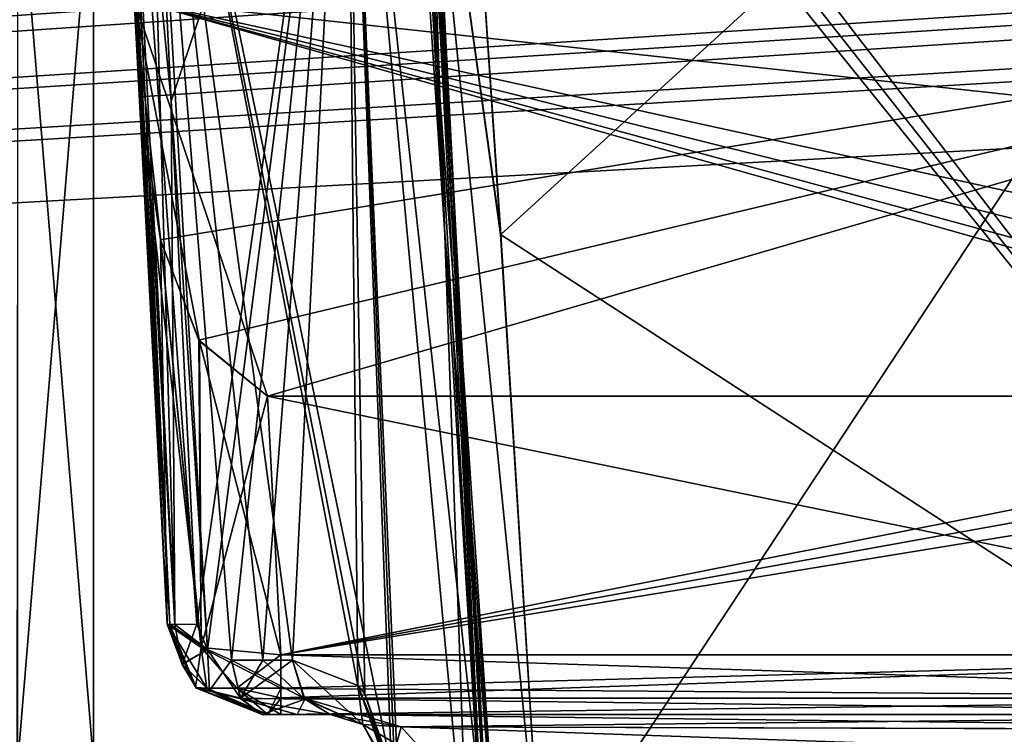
# Model space of a CAD drawing. Header units: inches. Extents: x -10 to 10, y -2.3 to 4.3.
# Tile 546 of 656: x -1.959 to -1.443, y -1.49 to -1.116. Entities that reach past the tile are written whole.
import ezdxf

# ---------------------------------------------------------------- set-up
doc = ezdxf.new("R2010")
doc.units = ezdxf.units.IN
doc.header["$LTSCALE"] = 65.185185
doc.header["$MEASUREMENT"] = 0
for name, color, linetype in [('10955', 7, 'CONTINUOUS'), ('10964', 7, 'CONTINUOUS'), ('1151', 7, 'CONTINUOUS'), ('12218', 7, 'CONTINUOUS'), ('12219', 7, 'CONTINUOUS'), ('12295', 7, 'CONTINUOUS'), ('12296', 7, 'CONTINUOUS'), ('1242', 7, 'CONTINUOUS'), ('1660', 7, 'CONTINUOUS'), ('1705', 7, 'CONTINUOUS'), ('1706', 7, 'CONTINUOUS'), ('1707', 7, 'CONTINUOUS'), ('1730', 7, 'CONTINUOUS'), ('1733', 7, 'CONTINUOUS'), ('1734', 7, 'CONTINUOUS'), ('1740', 7, 'CONTINUOUS'), ('1741', 7, 'CONTINUOUS'), ('1742', 7, 'CONTINUOUS'), ('1743', 7, 'CONTINUOUS'), ('1744', 7, 'CONTINUOUS'), ('1745', 7, 'CONTINUOUS'), ('1746', 7, 'CONTINUOUS'), ('1747', 7, 'CONTINUOUS'), ('1753', 7, 'CONTINUOUS'), ('2370', 7, 'CONTINUOUS'), ('2372', 7, 'CONTINUOUS'), ('2382', 7, 'CONTINUOUS'), ('2383', 7, 'CONTINUOUS'), ('2384', 7, 'CONTINUOUS'), ('2385', 7, 'CONTINUOUS'), ('2388', 7, 'CONTINUOUS'), ('2389', 7, 'CONTINUOUS'), ('2390', 7, 'CONTINUOUS'), ('2391', 7, 'CONTINUOUS'), ('2394', 7, 'CONTINUOUS'), ('2398', 7, 'CONTINUOUS'), ('2402', 7, 'CONTINUOUS'), ('2562', 7, 'CONTINUOUS'), ('2563', 7, 'CONTINUOUS'), ('2564', 7, 'CONTINUOUS')]:
    doc.layers.add(name, color=color, linetype=linetype)

msp = doc.modelspace()

# ---------------------------------------------------------------- linework, layer by layer
at = {"layer": '10955', "linetype": 'CONTINUOUS'}
for points in [[(-2.79289, 0.895, 13.9861), (2.79289, 0.895, 13.9861), (-2.79289, -2.305, 13.9861), (-2.79289, 0.895, 13.9861)], [(-2.79289, -2.305, 13.9861), (2.79289, 0.895, 13.9861), (2.79289, -2.305, 13.9861), (-2.79289, -2.305, 13.9861)]]:
    msp.add_3dface(points, dxfattribs=at)
at = {"layer": '10964', "linetype": 'CONTINUOUS'}
for points in [[(-2.79289, -2.305, 14.1431), (2.79289, -2.305, 14.1431), (-2.79289, 0.895, 14.1431), (-2.79289, -2.305, 14.1431)], [(-2.79289, 0.895, 14.1431), (2.79289, -2.305, 14.1431), (2.79289, 0.895, 14.1431), (-2.79289, 0.895, 14.1431)]]:
    msp.add_3dface(points, dxfattribs=at)
at = {"layer": '1151', "linetype": 'CONTINUOUS'}
for points in [[(-8.57837, -1.57343, 4.62775), (8.57837, -1.57343, 4.62775), (-8.52935, -0.63817, 4.57874), (-8.57837, -1.57343, 4.62775)], [(-8.52935, -0.63817, 4.57874), (8.57837, -1.57343, 4.62775), (-7.12257, -0.63817, 4.57874), (-8.52935, -0.63817, 4.57874)], [(-7.12257, -0.63817, 4.57874), (8.57837, -1.57343, 4.62775), (-6.87743, -0.63817, 4.57874), (-7.12257, -0.63817, 4.57874)], [(-6.87743, -0.63817, 4.57874), (8.57837, -1.57343, 4.62775), (-6.10307, -0.63817, 4.57874), (-6.87743, -0.63817, 4.57874)], [(-6.10307, -0.63817, 4.57874), (8.57837, -1.57343, 4.62775), (-5.89693, -0.63817, 4.57874), (-6.10307, -0.63817, 4.57874)], [(-5.89693, -0.63817, 4.57874), (8.57837, -1.57343, 4.62775), (-5.12257, -0.63817, 4.57874), (-5.89693, -0.63817, 4.57874)], [(-5.12257, -0.63817, 4.57874), (8.57837, -1.57343, 4.62775), (-4.87743, -0.63817, 4.57874), (-5.12257, -0.63817, 4.57874)], [(-4.87743, -0.63817, 4.57874), (8.57837, -1.57343, 4.62775), (-4.10307, -0.63817, 4.57874), (-4.87743, -0.63817, 4.57874)], [(8.57837, -1.57343, 4.62775), (-3.89693, -0.63817, 4.57874), (-4.10307, -0.63817, 4.57874), (8.57837, -1.57343, 4.62775)], [(-3.89693, -0.63817, 4.57874), (8.57837, -1.57343, 4.62775), (-3.12257, -0.63817, 4.57874), (-3.89693, -0.63817, 4.57874)], [(-3.12257, -0.63817, 4.57874), (8.57837, -1.57343, 4.62775), (-2.87743, -0.63817, 4.57874), (-3.12257, -0.63817, 4.57874)], [(-2.87743, -0.63817, 4.57874), (8.57837, -1.57343, 4.62775), (-2.10307, -0.63817, 4.57874), (-2.87743, -0.63817, 4.57874)], [(-2.10307, -0.63817, 4.57874), (8.57837, -1.57343, 4.62775), (-1.89693, -0.63817, 4.57874), (-2.10307, -0.63817, 4.57874)], [(-1.89693, -0.63817, 4.57874), (8.57837, -1.57343, 4.62775), (-1.12257, -0.63817, 4.57874), (-1.89693, -0.63817, 4.57874)]]:
    msp.add_3dface(points, dxfattribs=at)
at = {"layer": '12218', "linetype": 'CONTINUOUS'}
for points in [[(-1.96076, -1.505, -4.42111), (-1.9205, -1.505, -4.352), (-1.96025, -1.025, -4.42085), (-1.96076, -1.505, -4.42111)], [(-1.96025, -1.025, -4.42085), (-1.9205, -1.505, -4.352), (-1.9205, -1.025, -4.352), (-1.96025, -1.025, -4.42085)]]:
    msp.add_3dface(points, dxfattribs=at)
at = {"layer": '12219', "linetype": 'CONTINUOUS'}
for points in [[(-1.9205, -1.025, -4.352), (-1.96023, -1.505, -4.28321), (-1.96025, -1.025, -4.28315), (-1.9205, -1.025, -4.352)], [(-1.9205, -1.505, -4.352), (-1.96023, -1.505, -4.28321), (-1.9205, -1.025, -4.352), (-1.9205, -1.505, -4.352)]]:
    msp.add_3dface(points, dxfattribs=at)
at = {"layer": '12295', "linetype": 'CONTINUOUS'}
for points in [[(-1.96076, -1.505, 4.28289), (-1.9205, -1.505, 4.352), (-1.96025, -1.025, 4.28315), (-1.96076, -1.505, 4.28289)], [(-1.96025, -1.025, 4.28315), (-1.9205, -1.505, 4.352), (-1.9205, -1.025, 4.352), (-1.96025, -1.025, 4.28315)]]:
    msp.add_3dface(points, dxfattribs=at)
at = {"layer": '12296', "linetype": 'CONTINUOUS'}
for points in [[(-1.9205, -1.025, 4.352), (-1.96023, -1.505, 4.42079), (-1.96025, -1.025, 4.42085), (-1.9205, -1.025, 4.352)], [(-1.9205, -1.505, 4.352), (-1.96023, -1.505, 4.42079), (-1.9205, -1.025, 4.352), (-1.9205, -1.505, 4.352)]]:
    msp.add_3dface(points, dxfattribs=at)
at = {"layer": '1242', "linetype": 'CONTINUOUS'}
for points in [[(-1.89693, -0.63817, -4.57874), (-8.57837, -1.57343, -4.62775), (-1.93761, -0.62096, -4.57784), (-1.89693, -0.63817, -4.57874)], [(-1.93761, -0.62096, -4.57784), (-8.57837, -1.57343, -4.62775), (-2.10307, -0.63817, -4.57874), (-1.93761, -0.62096, -4.57784)], [(8.57837, -1.57343, -4.62775), (-8.57837, -1.57343, -4.62775), (8.52935, -0.63817, -4.57874), (8.57837, -1.57343, -4.62775)], [(5.89693, -0.63817, -4.57874), (-8.57837, -1.57343, -4.62775), (5.12257, -0.63817, -4.57874), (5.89693, -0.63817, -4.57874)], [(-8.57837, -1.57343, -4.62775), (5.89693, -0.63817, -4.57874), (6.10307, -0.63817, -4.57874), (-8.57837, -1.57343, -4.62775)], [(5.12257, -0.63817, -4.57874), (-8.57837, -1.57343, -4.62775), (4.87743, -0.63817, -4.57874), (5.12257, -0.63817, -4.57874)], [(4.87743, -0.63817, -4.57874), (-8.57837, -1.57343, -4.62775), (4.10307, -0.63817, -4.57874), (4.87743, -0.63817, -4.57874)], [(4.10307, -0.63817, -4.57874), (-8.57837, -1.57343, -4.62775), (3.89693, -0.63817, -4.57874), (4.10307, -0.63817, -4.57874)], [(3.89693, -0.63817, -4.57874), (-8.57837, -1.57343, -4.62775), (3.12257, -0.63817, -4.57874), (3.89693, -0.63817, -4.57874)], [(3.12257, -0.63817, -4.57874), (-8.57837, -1.57343, -4.62775), (2.87743, -0.63817, -4.57874), (3.12257, -0.63817, -4.57874)], [(2.87743, -0.63817, -4.57874), (-8.57837, -1.57343, -4.62775), (2.10307, -0.63817, -4.57874), (2.87743, -0.63817, -4.57874)], [(2.10307, -0.63817, -4.57874), (-8.57837, -1.57343, -4.62775), (1.89693, -0.63817, -4.57874), (2.10307, -0.63817, -4.57874)], [(1.89693, -0.63817, -4.57874), (-8.57837, -1.57343, -4.62775), (-1.89693, -0.63817, -4.57874), (1.89693, -0.63817, -4.57874)], [(8.52935, -0.63817, -4.57874), (-8.57837, -1.57343, -4.62775), (7.12257, -0.63817, -4.57874), (8.52935, -0.63817, -4.57874)], [(7.12257, -0.63817, -4.57874), (-8.57837, -1.57343, -4.62775), (6.87743, -0.63817, -4.57874), (7.12257, -0.63817, -4.57874)], [(6.87743, -0.63817, -4.57874), (-8.57837, -1.57343, -4.62775), (6.10307, -0.63817, -4.57874), (6.87743, -0.63817, -4.57874)]]:
    msp.add_3dface(points, dxfattribs=at)
at = {"layer": '1660', "linetype": 'CONTINUOUS'}
for points in [[(-1.89919, -1.105, 3.76837), (-1.89652, -1.15603, 3.76837), (-1.88533, -1.23177, 3.76837), (-1.89919, -1.105, 3.76837)], [(-1.13341, -1.105, 3.76837), (-1.89919, -1.105, 3.76837), (-1.13968, -1.18761, 3.76837), (-1.13341, -1.105, 3.76837)], [(-1.13968, -1.18761, 3.76837), (-1.89919, -1.105, 3.76837), (-1.14616, -1.27021, 3.76837), (-1.13968, -1.18761, 3.76837)], [(-1.14616, -1.27021, 3.76837), (-1.89919, -1.105, 3.76837), (-1.14794, -1.29226, 3.76837), (-1.14616, -1.27021, 3.76837)], [(-1.14794, -1.29226, 3.76837), (-1.89919, -1.105, 3.76837), (-1.15345, -1.30734, 3.76837), (-1.14794, -1.29226, 3.76837)], [(-1.15345, -1.30734, 3.76837), (-1.89919, -1.105, 3.76837), (-1.16376, -1.31305, 3.76837), (-1.15345, -1.30734, 3.76837)], [(-1.16376, -1.31305, 3.76837), (-1.89919, -1.105, 3.76837), (-1.82939, -1.31305, 3.76837), (-1.16376, -1.31305, 3.76837)], [(-1.82939, -1.31305, 3.76837), (-1.89919, -1.105, 3.76837), (-1.86504, -1.28419, 3.76837), (-1.82939, -1.31305, 3.76837)], [(-1.86504, -1.28419, 3.76837), (-1.89919, -1.105, 3.76837), (-1.88533, -1.23177, 3.76837), (-1.86504, -1.28419, 3.76837)]]:
    msp.add_3dface(points, dxfattribs=at)
at = {"layer": '1705', "linetype": 'CONTINUOUS'}
for points in [[(-1.89652, -1.15603, 3.76837), (-1.89919, -1.105, 3.76837), (-1.9385, -0.355, 4.51799), (-1.89652, -1.15603, 3.76837)], [(-1.91288, -0.84393, 4.11567), (-1.89652, -1.15603, 3.76837), (-1.9385, -0.355, 4.51799), (-1.91288, -0.84393, 4.11567)], [(-1.91081, -0.88343, 4.09702), (-1.89652, -1.15603, 3.76837), (-1.91288, -0.84393, 4.11567), (-1.91081, -0.88343, 4.09702)], [(-1.88202, -1.43262, 3.88012), (-1.89652, -1.15603, 3.76837), (-1.91081, -0.88343, 4.09702), (-1.88202, -1.43262, 3.88012)], [(-1.88202, -1.43262, 4.07931), (-1.88202, -1.43262, 3.88012), (-1.91081, -0.88343, 4.09702), (-1.88202, -1.43262, 4.07931)]]:
    msp.add_3dface(points, dxfattribs=at)
at = {"layer": '1706', "linetype": 'CONTINUOUS'}
for points in [[(-1.89652, -1.15603, 3.76837), (-1.88202, -1.43262, 3.88012), (-1.86418, -1.44495, 3.84015), (-1.89652, -1.15603, 3.76837)], [(-1.88533, -1.23177, 3.76837), (-1.89652, -1.15603, 3.76837), (-1.86418, -1.44495, 3.84015), (-1.88533, -1.23177, 3.76837)], [(-1.86504, -1.28419, 3.76837), (-1.88533, -1.23177, 3.76837), (-1.86418, -1.44495, 3.84015), (-1.86504, -1.28419, 3.76837)], [(-1.82939, -1.31305, 3.76837), (-1.86504, -1.28419, 3.76837), (-1.82228, -1.44873, 3.82319), (-1.82939, -1.31305, 3.76837)], [(-1.82228, -1.44873, 3.82319), (-1.86504, -1.28419, 3.76837), (-1.86418, -1.44495, 3.84015), (-1.82228, -1.44873, 3.82319)]]:
    msp.add_3dface(points, dxfattribs=at)
at = {"layer": '1707', "linetype": 'CONTINUOUS'}
for points in [[(-1.16376, -1.31305, 3.76837), (-1.82939, -1.31305, 3.76837), (-1.16777, -1.44873, 3.82319), (-1.16376, -1.31305, 3.76837)], [(-1.16777, -1.44873, 3.82319), (-1.82939, -1.31305, 3.76837), (-1.82228, -1.44873, 3.82319), (-1.16777, -1.44873, 3.82319)]]:
    msp.add_3dface(points, dxfattribs=at)
at = {"layer": '1730', "linetype": 'CONTINUOUS'}
for points in [[(-1.1258, -0.63817, 4.47526), (-1.17481, -1.57343, 4.42625), (-1.8937, -0.63817, 4.47526), (-1.1258, -0.63817, 4.47526)], [(-1.8937, -0.63817, 4.47526), (-1.17481, -1.57343, 4.42625), (-1.75007, -0.84341, 4.46451), (-1.8937, -0.63817, 4.47526)], [(-1.17481, -1.57343, 4.42625), (-1.73027, -0.88351, 4.4624), (-1.75007, -0.84341, 4.46451), (-1.17481, -1.57343, 4.42625)], [(-1.17481, -1.57343, 4.42625), (-1.70705, -1.22837, 4.44433), (-1.73027, -0.88351, 4.4624), (-1.17481, -1.57343, 4.42625)], [(-1.17481, -1.57343, 4.42625), (-1.68549, -1.57343, 4.42625), (-1.70705, -1.22837, 4.44433), (-1.17481, -1.57343, 4.42625)]]:
    msp.add_3dface(points, dxfattribs=at)
at = {"layer": '1733', "linetype": 'CONTINUOUS'}
for points in [[(-1.73652, -1.22554, 4.40826), (-1.759, -0.88343, 4.42388), (-1.75478, -0.88448, 4.44959), (-1.73652, -1.22554, 4.40826)], [(-1.73027, -0.88351, 4.4624), (-1.70705, -1.22837, 4.44433), (-1.75478, -0.88448, 4.44959), (-1.73027, -0.88351, 4.4624)], [(-1.71516, -1.57343, 4.39211), (-1.73652, -1.22554, 4.40826), (-1.75478, -0.88448, 4.44959), (-1.71516, -1.57343, 4.39211)], [(-1.70813, -1.57262, 4.41603), (-1.71516, -1.57343, 4.39211), (-1.75478, -0.88448, 4.44959), (-1.70813, -1.57262, 4.41603)], [(-1.68549, -1.57343, 4.42625), (-1.70813, -1.57262, 4.41603), (-1.75478, -0.88448, 4.44959), (-1.68549, -1.57343, 4.42625)], [(-1.70705, -1.22837, 4.44433), (-1.68549, -1.57343, 4.42625), (-1.75478, -0.88448, 4.44959), (-1.70705, -1.22837, 4.44433)]]:
    msp.add_3dface(points, dxfattribs=at)
at = {"layer": '1734', "linetype": 'CONTINUOUS'}
for points in [[(-1.89353, -0.88343, 4.12416), (-1.78784, -0.88343, 4.21696), (-1.87987, -1.15839, 4.11478), (-1.89353, -0.88343, 4.12416)], [(-1.87987, -1.15839, 4.11478), (-1.78784, -0.88343, 4.21696), (-1.86635, -1.43262, 4.10565), (-1.87987, -1.15839, 4.11478)], [(-1.86635, -1.43262, 4.10565), (-1.78784, -0.88343, 4.21696), (-1.86074, -1.44602, 4.10796), (-1.86635, -1.43262, 4.10565)], [(-1.78784, -0.88343, 4.21696), (-1.84826, -1.45157, 4.11518), (-1.86074, -1.44602, 4.10796), (-1.78784, -0.88343, 4.21696)], [(-1.83176, -1.45157, 4.1266), (-1.84826, -1.45157, 4.11518), (-1.78784, -0.88343, 4.21696), (-1.83176, -1.45157, 4.1266)], [(-1.81613, -1.45157, 4.13916), (-1.83176, -1.45157, 4.1266), (-1.78784, -0.88343, 4.21696), (-1.81613, -1.45157, 4.13916)], [(-1.81613, -1.45157, 4.13916), (-1.78784, -0.88343, 4.21696), (-1.78196, -1.46492, 4.17322), (-1.81613, -1.45157, 4.13916)], [(-1.78784, -0.88343, 4.21696), (-1.74851, -0.88343, 4.352), (-1.72407, -1.57343, 4.27071), (-1.78784, -0.88343, 4.21696)], [(-1.78196, -1.46492, 4.17322), (-1.78784, -0.88343, 4.21696), (-1.77822, -1.46922, 4.17751), (-1.78196, -1.46492, 4.17322)], [(-1.77822, -1.46922, 4.17751), (-1.78784, -0.88343, 4.21696), (-1.76428, -1.50843, 4.19315), (-1.77822, -1.46922, 4.17751)], [(-1.76428, -1.50843, 4.19315), (-1.78784, -0.88343, 4.21696), (-1.76127, -1.54096, 4.1946), (-1.76428, -1.50843, 4.19315)], [(-1.76127, -1.54096, 4.1946), (-1.78784, -0.88343, 4.21696), (-1.75829, -1.57343, 4.19606), (-1.76127, -1.54096, 4.1946)], [(-1.75829, -1.57343, 4.19606), (-1.78784, -0.88343, 4.21696), (-1.72407, -1.57343, 4.27071), (-1.75829, -1.57343, 4.19606)], [(-1.759, -0.88343, 4.42388), (-1.73652, -1.22554, 4.40826), (-1.75115, -0.88343, 4.38832), (-1.759, -0.88343, 4.42388)], [(-1.71305, -1.57343, 4.3721), (-1.71235, -1.57343, 4.352), (-1.75115, -0.88343, 4.38832), (-1.71305, -1.57343, 4.3721)], [(-1.75115, -0.88343, 4.38832), (-1.71235, -1.57343, 4.352), (-1.74851, -0.88343, 4.352), (-1.75115, -0.88343, 4.38832)], [(-1.71516, -1.57343, 4.39211), (-1.71305, -1.57343, 4.3721), (-1.75115, -0.88343, 4.38832), (-1.71516, -1.57343, 4.39211)], [(-1.73652, -1.22554, 4.40826), (-1.71516, -1.57343, 4.39211), (-1.75115, -0.88343, 4.38832), (-1.73652, -1.22554, 4.40826)], [(-1.74851, -0.88343, 4.352), (-1.71235, -1.57343, 4.352), (-1.72407, -1.57343, 4.27071), (-1.74851, -0.88343, 4.352)]]:
    msp.add_3dface(points, dxfattribs=at)
at = {"layer": '1740', "linetype": 'CONTINUOUS'}
for points in [[(-1.81025, -1.47146, 4.13235), (-1.81613, -1.45157, 4.13916), (-1.77934, -1.48521, 4.15311), (-1.81025, -1.47146, 4.13235)], [(-1.81613, -1.45157, 4.13916), (-1.78196, -1.46492, 4.17322), (-1.77934, -1.48521, 4.15311), (-1.81613, -1.45157, 4.13916)], [(-1.78196, -1.46492, 4.17322), (-1.77822, -1.46922, 4.17751), (-1.76505, -1.51018, 4.16114), (-1.78196, -1.46492, 4.17322)], [(-1.78196, -1.46492, 4.17322), (-1.76505, -1.51018, 4.16114), (-1.77934, -1.48521, 4.15311), (-1.78196, -1.46492, 4.17322)], [(-1.79654, -1.48, 4.11649), (-1.81025, -1.47146, 4.13235), (-1.75928, -1.48645, 4.13508), (-1.79654, -1.48, 4.11649)], [(-1.81025, -1.47146, 4.13235), (-1.77934, -1.48521, 4.15311), (-1.75928, -1.48645, 4.13508), (-1.81025, -1.47146, 4.13235)], [(-1.77822, -1.46922, 4.17751), (-1.76428, -1.50843, 4.19315), (-1.76505, -1.51018, 4.16114), (-1.77822, -1.46922, 4.17751)], [(-1.76505, -1.51018, 4.16114), (-1.73944, -1.50843, 4.14645), (-1.77934, -1.48521, 4.15311), (-1.76505, -1.51018, 4.16114)], [(-1.77934, -1.48521, 4.15311), (-1.73944, -1.50843, 4.14645), (-1.75928, -1.48645, 4.13508), (-1.77934, -1.48521, 4.15311)]]:
    msp.add_3dface(points, dxfattribs=at)
at = {"layer": '1741', "linetype": 'CONTINUOUS'}
for points in [[(-1.84826, -1.45157, 4.11518), (-1.83176, -1.45157, 4.1266), (-1.81025, -1.47146, 4.13235), (-1.84826, -1.45157, 4.11518)], [(-1.84323, -1.47178, 4.10733), (-1.84826, -1.45157, 4.11518), (-1.81025, -1.47146, 4.13235), (-1.84323, -1.47178, 4.10733)], [(-1.83176, -1.45157, 4.1266), (-1.81613, -1.45157, 4.13916), (-1.81025, -1.47146, 4.13235), (-1.83176, -1.45157, 4.1266)], [(-1.79654, -1.48, 4.11649), (-1.84323, -1.47178, 4.10733), (-1.81025, -1.47146, 4.13235), (-1.79654, -1.48, 4.11649)], [(-1.79654, -1.48, 4.11649), (-1.81384, -1.48, 4.10259), (-1.84323, -1.47178, 4.10733), (-1.79654, -1.48, 4.11649)], [(-1.81384, -1.48, 4.10259), (-1.83209, -1.48, 4.08996), (-1.84323, -1.47178, 4.10733), (-1.81384, -1.48, 4.10259)]]:
    msp.add_3dface(points, dxfattribs=at)
at = {"layer": '1742', "linetype": 'CONTINUOUS'}
for points in [[(-1.88202, -1.43262, 4.07931), (-1.88056, -1.43283, 4.08853), (-1.874, -1.45373, 4.09067), (-1.88202, -1.43262, 4.07931)], [(-1.88202, -1.43262, 4.07931), (-1.874, -1.45373, 4.09067), (-1.86666, -1.46612, 4.08195), (-1.88202, -1.43262, 4.07931)], [(-1.86074, -1.44602, 4.10796), (-1.88056, -1.43283, 4.08853), (-1.87786, -1.43287, 4.09452), (-1.86074, -1.44602, 4.10796)], [(-1.88056, -1.43283, 4.08853), (-1.86074, -1.44602, 4.10796), (-1.874, -1.45373, 4.09067), (-1.88056, -1.43283, 4.08853)], [(-1.86635, -1.43262, 4.10565), (-1.86074, -1.44602, 4.10796), (-1.87786, -1.43287, 4.09452), (-1.86635, -1.43262, 4.10565)], [(-1.874, -1.45373, 4.09067), (-1.86074, -1.44602, 4.10796), (-1.85975, -1.46739, 4.09762), (-1.874, -1.45373, 4.09067)], [(-1.86074, -1.44602, 4.10796), (-1.84826, -1.45157, 4.11518), (-1.85975, -1.46739, 4.09762), (-1.86074, -1.44602, 4.10796)], [(-1.874, -1.45373, 4.09067), (-1.85975, -1.46739, 4.09762), (-1.86666, -1.46612, 4.08195), (-1.874, -1.45373, 4.09067)], [(-1.84826, -1.45157, 4.11518), (-1.84323, -1.47178, 4.10733), (-1.85975, -1.46739, 4.09762), (-1.84826, -1.45157, 4.11518)], [(-1.84323, -1.47178, 4.10733), (-1.83209, -1.48, 4.08996), (-1.86666, -1.46612, 4.08195), (-1.84323, -1.47178, 4.10733)], [(-1.85975, -1.46739, 4.09762), (-1.84323, -1.47178, 4.10733), (-1.86666, -1.46612, 4.08195), (-1.85975, -1.46739, 4.09762)]]:
    msp.add_3dface(points, dxfattribs=at)
at = {"layer": '1743', "linetype": 'CONTINUOUS'}
for points in [[(-1.88202, -1.43262, 4.07931), (-1.91081, -0.88343, 4.09702), (-1.90876, -0.88368, 4.10786), (-1.88202, -1.43262, 4.07931)], [(-1.88202, -1.43262, 4.07931), (-1.90876, -0.88368, 4.10786), (-1.88056, -1.43283, 4.08853), (-1.88202, -1.43262, 4.07931)], [(-1.90876, -0.88368, 4.10786), (-1.9063, -0.88372, 4.11279), (-1.88056, -1.43283, 4.08853), (-1.90876, -0.88368, 4.10786)], [(-1.9063, -0.88372, 4.11279), (-1.89353, -0.88343, 4.12416), (-1.87786, -1.43287, 4.09452), (-1.9063, -0.88372, 4.11279)], [(-1.88056, -1.43283, 4.08853), (-1.9063, -0.88372, 4.11279), (-1.87786, -1.43287, 4.09452), (-1.88056, -1.43283, 4.08853)], [(-1.89353, -0.88343, 4.12416), (-1.87987, -1.15839, 4.11478), (-1.87786, -1.43287, 4.09452), (-1.89353, -0.88343, 4.12416)], [(-1.86635, -1.43262, 4.10565), (-1.87786, -1.43287, 4.09452), (-1.87987, -1.15839, 4.11478), (-1.86635, -1.43262, 4.10565)]]:
    msp.add_3dface(points, dxfattribs=at)
at = {"layer": '1744', "linetype": 'CONTINUOUS'}
for points in [[(-1.88202, -1.43262, 3.88012), (-1.88202, -1.43262, 4.07931), (-1.86666, -1.46612, 4.08195), (-1.88202, -1.43262, 3.88012)], [(-1.88202, -1.43262, 3.88012), (-1.86666, -1.46612, 4.08195), (-1.86648, -1.46629, 3.88012), (-1.88202, -1.43262, 3.88012)], [(-1.86666, -1.46612, 4.08195), (-1.83209, -1.48, 4.08996), (-1.86648, -1.46629, 3.88012), (-1.86666, -1.46612, 4.08195)], [(-1.83209, -1.48, 4.08996), (-1.83209, -1.48, 3.88012), (-1.86648, -1.46629, 3.88012), (-1.83209, -1.48, 4.08996)]]:
    msp.add_3dface(points, dxfattribs=at)
at = {"layer": '1745', "linetype": 'CONTINUOUS'}
for points in [[(-1.88202, -1.43262, 3.88012), (-1.86648, -1.46629, 3.88012), (-1.86117, -1.46627, 3.85865), (-1.88202, -1.43262, 3.88012)], [(-1.88202, -1.43262, 3.88012), (-1.86117, -1.46627, 3.85865), (-1.86418, -1.44495, 3.84015), (-1.88202, -1.43262, 3.88012)], [(-1.82228, -1.4663, 3.83516), (-1.82228, -1.44873, 3.82319), (-1.86418, -1.44495, 3.84015), (-1.82228, -1.4663, 3.83516)], [(-1.84537, -1.46627, 3.84173), (-1.82228, -1.4663, 3.83516), (-1.86418, -1.44495, 3.84015), (-1.84537, -1.46627, 3.84173)], [(-1.86117, -1.46627, 3.85865), (-1.84537, -1.46627, 3.84173), (-1.86418, -1.44495, 3.84015), (-1.86117, -1.46627, 3.85865)], [(-1.86648, -1.46629, 3.88012), (-1.82912, -1.48, 3.87255), (-1.86117, -1.46627, 3.85865), (-1.86648, -1.46629, 3.88012)], [(-1.83209, -1.48, 3.88012), (-1.82912, -1.48, 3.87255), (-1.86648, -1.46629, 3.88012), (-1.83209, -1.48, 3.88012)], [(-1.86117, -1.46627, 3.85865), (-1.82912, -1.48, 3.87255), (-1.84537, -1.46627, 3.84173), (-1.86117, -1.46627, 3.85865)], [(-1.82228, -1.48, 3.86955), (-1.82228, -1.47127, 3.84133), (-1.84537, -1.46627, 3.84173), (-1.82228, -1.48, 3.86955)], [(-1.82912, -1.48, 3.87255), (-1.82228, -1.48, 3.86955), (-1.84537, -1.46627, 3.84173), (-1.82912, -1.48, 3.87255)], [(-1.82228, -1.47127, 3.84133), (-1.82228, -1.4663, 3.83516), (-1.84537, -1.46627, 3.84173), (-1.82228, -1.47127, 3.84133)]]:
    msp.add_3dface(points, dxfattribs=at)
at = {"layer": '1746', "linetype": 'CONTINUOUS'}
for points in [[(-1.83209, -1.48, 4.08996), (-1.81384, -1.48, 4.10259), (-1.83209, -1.48, 3.88012), (-1.83209, -1.48, 4.08996)], [(-1.83209, -1.48, 3.88012), (-1.81384, -1.48, 4.10259), (-1.82912, -1.48, 3.87255), (-1.83209, -1.48, 3.88012)], [(-1.81384, -1.48, 4.10259), (-1.82228, -1.48, 3.86955), (-1.82912, -1.48, 3.87255), (-1.81384, -1.48, 4.10259)], [(-1.16843, -1.48, 3.86955), (-1.82228, -1.48, 3.86955), (-1.16843, -1.48, 4.11649), (-1.16843, -1.48, 3.86955)], [(-1.16843, -1.48, 4.11649), (-1.82228, -1.48, 3.86955), (-1.79654, -1.48, 4.11649), (-1.16843, -1.48, 4.11649)], [(-1.79654, -1.48, 4.11649), (-1.82228, -1.48, 3.86955), (-1.81384, -1.48, 4.10259), (-1.79654, -1.48, 4.11649)]]:
    msp.add_3dface(points, dxfattribs=at)
at = {"layer": '1747', "linetype": 'CONTINUOUS'}
for points in [[(-1.16777, -1.44873, 3.82319), (-1.82228, -1.44873, 3.82319), (-1.82228, -1.4663, 3.83516), (-1.16777, -1.44873, 3.82319)], [(-1.82228, -1.47127, 3.84133), (-1.16777, -1.44873, 3.82319), (-1.82228, -1.4663, 3.83516), (-1.82228, -1.47127, 3.84133)], [(-1.16777, -1.44873, 3.82319), (-1.82228, -1.47127, 3.84133), (-1.16825, -1.47146, 3.8416), (-1.16777, -1.44873, 3.82319)], [(-1.82228, -1.47127, 3.84133), (-1.82228, -1.48, 3.86955), (-1.16825, -1.47146, 3.8416), (-1.82228, -1.47127, 3.84133)], [(-1.82228, -1.48, 3.86955), (-1.16843, -1.48, 3.86955), (-1.16825, -1.47146, 3.8416), (-1.82228, -1.48, 3.86955)]]:
    msp.add_3dface(points, dxfattribs=at)
at = {"layer": '1753', "linetype": 'CONTINUOUS'}
for points in [[(-1.16843, -1.48, 4.11649), (-1.79654, -1.48, 4.11649), (-1.75928, -1.48645, 4.13508), (-1.16843, -1.48, 4.11649)], [(-1.16843, -1.48, 4.11649), (-1.75928, -1.48645, 4.13508), (-1.16929, -1.48822, 4.13712), (-1.16843, -1.48, 4.11649)], [(-1.75928, -1.48645, 4.13508), (-1.73944, -1.50843, 4.14645), (-1.16929, -1.48822, 4.13712), (-1.75928, -1.48645, 4.13508)], [(-1.73944, -1.50843, 4.14645), (-1.17141, -1.50843, 4.14645), (-1.16929, -1.48822, 4.13712), (-1.73944, -1.50843, 4.14645)]]:
    msp.add_3dface(points, dxfattribs=at)
at = {"layer": '2370', "linetype": 'CONTINUOUS'}
for points in [[(-1.89652, -1.15603, -3.76837), (-1.89919, -1.105, -3.76837), (-1.11553, -1.105, -3.76837), (-1.89652, -1.15603, -3.76837)], [(-1.8855, -1.23109, -3.76837), (-1.89652, -1.15603, -3.76837), (-1.11553, -1.105, -3.76837), (-1.8855, -1.23109, -3.76837)], [(-1.86533, -1.2837, -3.76837), (-1.8855, -1.23109, -3.76837), (-1.11553, -1.105, -3.76837), (-1.86533, -1.2837, -3.76837)], [(-1.82939, -1.31305, -3.76837), (-1.86533, -1.2837, -3.76837), (-1.11553, -1.105, -3.76837), (-1.82939, -1.31305, -3.76837)], [(-1.13868, -1.31305, -3.76837), (-1.82939, -1.31305, -3.76837), (-1.11553, -1.105, -3.76837), (-1.13868, -1.31305, -3.76837)]]:
    msp.add_3dface(points, dxfattribs=at)
at = {"layer": '2372', "linetype": 'CONTINUOUS'}
for points in [[(-1.91081, -0.88343, -4.09702), (-1.89919, -1.105, -3.76837), (-1.88202, -1.43262, -4.07931), (-1.91081, -0.88343, -4.09702)], [(-1.88202, -1.43262, -4.07931), (-1.89919, -1.105, -3.76837), (-1.88202, -1.43262, -3.88012), (-1.88202, -1.43262, -4.07931)], [(-1.88202, -1.43262, -3.88012), (-1.89919, -1.105, -3.76837), (-1.89652, -1.15603, -3.76837), (-1.88202, -1.43262, -3.88012)]]:
    msp.add_3dface(points, dxfattribs=at)
at = {"layer": '2382', "linetype": 'CONTINUOUS'}
for points in [[(-1.82939, -1.31305, -3.76837), (-1.13868, -1.31305, -3.76837), (-1.82228, -1.44873, -3.82319), (-1.82939, -1.31305, -3.76837)], [(-1.82228, -1.44873, -3.82319), (-1.13868, -1.31305, -3.76837), (-1.13305, -1.32436, -3.77294), (-1.82228, -1.44873, -3.82319)], [(-1.82228, -1.44873, -3.82319), (-1.13305, -1.32436, -3.77294), (-1.12718, -1.33537, -3.77739), (-1.82228, -1.44873, -3.82319)], [(-1.12367, -1.44873, -3.82319), (-1.82228, -1.44873, -3.82319), (-1.12718, -1.33537, -3.77739), (-1.12367, -1.44873, -3.82319)]]:
    msp.add_3dface(points, dxfattribs=at)
at = {"layer": '2383', "linetype": 'CONTINUOUS'}
for points in [[(-1.88202, -1.43262, -3.88012), (-1.89652, -1.15603, -3.76837), (-1.8855, -1.23109, -3.76837), (-1.88202, -1.43262, -3.88012)], [(-1.88202, -1.43262, -3.88012), (-1.8855, -1.23109, -3.76837), (-1.86416, -1.44496, -3.84014), (-1.88202, -1.43262, -3.88012)], [(-1.8855, -1.23109, -3.76837), (-1.86533, -1.2837, -3.76837), (-1.86416, -1.44496, -3.84014), (-1.8855, -1.23109, -3.76837)], [(-1.86533, -1.2837, -3.76837), (-1.82939, -1.31305, -3.76837), (-1.86416, -1.44496, -3.84014), (-1.86533, -1.2837, -3.76837)], [(-1.86416, -1.44496, -3.84014), (-1.82939, -1.31305, -3.76837), (-1.82228, -1.44873, -3.82319), (-1.86416, -1.44496, -3.84014)]]:
    msp.add_3dface(points, dxfattribs=at)
at = {"layer": '2384', "linetype": 'CONTINUOUS'}
for points in [[(-1.88202, -1.43262, -3.88012), (-1.86416, -1.44496, -3.84014), (-1.86699, -1.46581, -3.88012), (-1.88202, -1.43262, -3.88012)], [(-1.86416, -1.44496, -3.84014), (-1.86116, -1.46627, -3.85865), (-1.86699, -1.46581, -3.88012), (-1.86416, -1.44496, -3.84014)], [(-1.86416, -1.44496, -3.84014), (-1.82228, -1.44873, -3.82319), (-1.84536, -1.46627, -3.84172), (-1.86416, -1.44496, -3.84014)], [(-1.86416, -1.44496, -3.84014), (-1.84536, -1.46627, -3.84172), (-1.86116, -1.46627, -3.85865), (-1.86416, -1.44496, -3.84014)], [(-1.82228, -1.44873, -3.82319), (-1.82228, -1.4664, -3.83527), (-1.84536, -1.46627, -3.84172), (-1.82228, -1.44873, -3.82319)], [(-1.86699, -1.46581, -3.88012), (-1.86116, -1.46627, -3.85865), (-1.83209, -1.48, -3.88012), (-1.86699, -1.46581, -3.88012)], [(-1.86116, -1.46627, -3.85865), (-1.84536, -1.46627, -3.84172), (-1.82915, -1.48, -3.87256), (-1.86116, -1.46627, -3.85865)], [(-1.83209, -1.48, -3.88012), (-1.86116, -1.46627, -3.85865), (-1.82915, -1.48, -3.87256), (-1.83209, -1.48, -3.88012)], [(-1.84536, -1.46627, -3.84172), (-1.82228, -1.4664, -3.83527), (-1.82915, -1.48, -3.87256), (-1.84536, -1.46627, -3.84172)], [(-1.82228, -1.4664, -3.83527), (-1.82228, -1.47162, -3.84184), (-1.82915, -1.48, -3.87256), (-1.82228, -1.4664, -3.83527)], [(-1.82228, -1.47162, -3.84184), (-1.82228, -1.48, -3.86955), (-1.82915, -1.48, -3.87256), (-1.82228, -1.47162, -3.84184)]]:
    msp.add_3dface(points, dxfattribs=at)
at = {"layer": '2385', "linetype": 'CONTINUOUS'}
for points in [[(-1.82228, -1.4664, -3.83527), (-1.82228, -1.44873, -3.82319), (-1.12415, -1.47146, -3.84161), (-1.82228, -1.4664, -3.83527)], [(-1.82228, -1.44873, -3.82319), (-1.12367, -1.44873, -3.82319), (-1.12415, -1.47146, -3.84161), (-1.82228, -1.44873, -3.82319)], [(-1.82228, -1.47162, -3.84184), (-1.82228, -1.4664, -3.83527), (-1.12415, -1.47146, -3.84161), (-1.82228, -1.47162, -3.84184)], [(-1.12433, -1.48, -3.86955), (-1.82228, -1.47162, -3.84184), (-1.12415, -1.47146, -3.84161), (-1.12433, -1.48, -3.86955)], [(-1.82228, -1.48, -3.86955), (-1.82228, -1.47162, -3.84184), (-1.12433, -1.48, -3.86955), (-1.82228, -1.48, -3.86955)]]:
    msp.add_3dface(points, dxfattribs=at)
at = {"layer": '2388', "linetype": 'CONTINUOUS'}
for points in [[(-1.82915, -1.48, -3.87256), (-1.82228, -1.48, -3.86955), (-1.83209, -1.48, -4.08996), (-1.82915, -1.48, -3.87256)], [(-1.83209, -1.48, -4.08996), (-1.82228, -1.48, -3.86955), (-1.81384, -1.48, -4.10259), (-1.83209, -1.48, -4.08996)], [(-1.83209, -1.48, -3.88012), (-1.82915, -1.48, -3.87256), (-1.83209, -1.48, -4.08996), (-1.83209, -1.48, -3.88012)], [(-1.82228, -1.48, -3.86955), (-1.12433, -1.48, -3.86955), (-1.81384, -1.48, -4.10259), (-1.82228, -1.48, -3.86955)], [(-1.81384, -1.48, -4.10259), (-1.12433, -1.48, -3.86955), (-1.79654, -1.48, -4.11649), (-1.81384, -1.48, -4.10259)], [(-1.12433, -1.48, -3.86955), (-1.12433, -1.48, -4.11649), (-1.79654, -1.48, -4.11649), (-1.12433, -1.48, -3.86955)]]:
    msp.add_3dface(points, dxfattribs=at)
at = {"layer": '2389', "linetype": 'CONTINUOUS'}
for points in [[(-1.88202, -1.43262, -4.07931), (-1.88202, -1.43262, -3.88012), (-1.86699, -1.46581, -3.88012), (-1.88202, -1.43262, -4.07931)], [(-1.88202, -1.43262, -4.07931), (-1.86699, -1.46581, -3.88012), (-1.86659, -1.46619, -4.08195), (-1.88202, -1.43262, -4.07931)], [(-1.86699, -1.46581, -3.88012), (-1.83209, -1.48, -3.88012), (-1.86659, -1.46619, -4.08195), (-1.86699, -1.46581, -3.88012)], [(-1.83209, -1.48, -3.88012), (-1.83209, -1.48, -4.08996), (-1.86659, -1.46619, -4.08195), (-1.83209, -1.48, -3.88012)]]:
    msp.add_3dface(points, dxfattribs=at)
at = {"layer": '2390', "linetype": 'CONTINUOUS'}
for points in [[(-1.88202, -1.43262, -4.07931), (-1.86659, -1.46619, -4.08195), (-1.88056, -1.43283, -4.08852), (-1.88202, -1.43262, -4.07931)], [(-1.86659, -1.46619, -4.08195), (-1.87399, -1.45374, -4.09067), (-1.88056, -1.43283, -4.08852), (-1.86659, -1.46619, -4.08195)], [(-1.88056, -1.43283, -4.08852), (-1.87399, -1.45374, -4.09067), (-1.87788, -1.43287, -4.0945), (-1.88056, -1.43283, -4.08852)], [(-1.87788, -1.43287, -4.0945), (-1.87399, -1.45374, -4.09067), (-1.86635, -1.43262, -4.10565), (-1.87788, -1.43287, -4.0945)], [(-1.86635, -1.43262, -4.10565), (-1.87399, -1.45374, -4.09067), (-1.86079, -1.44595, -4.10794), (-1.86635, -1.43262, -4.10565)], [(-1.87399, -1.45374, -4.09067), (-1.85973, -1.4674, -4.09763), (-1.86079, -1.44595, -4.10794), (-1.87399, -1.45374, -4.09067)], [(-1.8434, -1.47147, -4.1076), (-1.84826, -1.45157, -4.11518), (-1.86079, -1.44595, -4.10794), (-1.8434, -1.47147, -4.1076)], [(-1.85973, -1.4674, -4.09763), (-1.8434, -1.47147, -4.1076), (-1.86079, -1.44595, -4.10794), (-1.85973, -1.4674, -4.09763)], [(-1.86659, -1.46619, -4.08195), (-1.85973, -1.4674, -4.09763), (-1.87399, -1.45374, -4.09067), (-1.86659, -1.46619, -4.08195)], [(-1.86659, -1.46619, -4.08195), (-1.83209, -1.48, -4.08996), (-1.85973, -1.4674, -4.09763), (-1.86659, -1.46619, -4.08195)], [(-1.83209, -1.48, -4.08996), (-1.8434, -1.47147, -4.1076), (-1.85973, -1.4674, -4.09763), (-1.83209, -1.48, -4.08996)]]:
    msp.add_3dface(points, dxfattribs=at)
at = {"layer": '2391', "linetype": 'CONTINUOUS'}
for points in [[(-1.86079, -1.44595, -4.10794), (-1.84826, -1.45157, -4.11518), (-1.89353, -0.88343, -4.12416), (-1.86079, -1.44595, -4.10794)], [(-1.84826, -1.45157, -4.11518), (-1.83176, -1.45157, -4.1266), (-1.89353, -0.88343, -4.12416), (-1.84826, -1.45157, -4.11518)], [(-1.87987, -1.15839, -4.11478), (-1.86079, -1.44595, -4.10794), (-1.89353, -0.88343, -4.12416), (-1.87987, -1.15839, -4.11478)], [(-1.77825, -1.46919, -4.17749), (-1.76428, -1.50843, -4.19315), (-1.89353, -0.88343, -4.12416), (-1.77825, -1.46919, -4.17749)], [(-1.89353, -0.88343, -4.12416), (-1.76428, -1.50843, -4.19315), (-1.78784, -0.88343, -4.21696), (-1.89353, -0.88343, -4.12416)], [(-1.78197, -1.46491, -4.17321), (-1.77825, -1.46919, -4.17749), (-1.89353, -0.88343, -4.12416), (-1.78197, -1.46491, -4.17321)], [(-1.81613, -1.45157, -4.13916), (-1.78197, -1.46491, -4.17321), (-1.89353, -0.88343, -4.12416), (-1.81613, -1.45157, -4.13916)], [(-1.83176, -1.45157, -4.1266), (-1.81613, -1.45157, -4.13916), (-1.89353, -0.88343, -4.12416), (-1.83176, -1.45157, -4.1266)], [(-1.72407, -1.57343, -4.27071), (-1.71235, -1.57343, -4.352), (-1.78784, -0.88343, -4.21696), (-1.72407, -1.57343, -4.27071)], [(-1.78784, -0.88343, -4.21696), (-1.71235, -1.57343, -4.352), (-1.74851, -0.88343, -4.352), (-1.78784, -0.88343, -4.21696)], [(-1.75829, -1.57343, -4.19606), (-1.72407, -1.57343, -4.27071), (-1.78784, -0.88343, -4.21696), (-1.75829, -1.57343, -4.19606)], [(-1.76127, -1.54096, -4.1946), (-1.75829, -1.57343, -4.19606), (-1.78784, -0.88343, -4.21696), (-1.76127, -1.54096, -4.1946)], [(-1.76428, -1.50843, -4.19315), (-1.76127, -1.54096, -4.1946), (-1.78784, -0.88343, -4.21696), (-1.76428, -1.50843, -4.19315)], [(-1.759, -0.88343, -4.42389), (-1.75115, -0.88343, -4.38832), (-1.73652, -1.22554, -4.40826), (-1.759, -0.88343, -4.42389)], [(-1.75115, -0.88343, -4.38832), (-1.74851, -0.88343, -4.352), (-1.71516, -1.57343, -4.39211), (-1.75115, -0.88343, -4.38832)], [(-1.73652, -1.22554, -4.40826), (-1.75115, -0.88343, -4.38832), (-1.71516, -1.57343, -4.39211), (-1.73652, -1.22554, -4.40826)], [(-1.74851, -0.88343, -4.352), (-1.71235, -1.57343, -4.352), (-1.71305, -1.57343, -4.3721), (-1.74851, -0.88343, -4.352)], [(-1.71516, -1.57343, -4.39211), (-1.74851, -0.88343, -4.352), (-1.71305, -1.57343, -4.3721), (-1.71516, -1.57343, -4.39211)], [(-1.86635, -1.43262, -4.10565), (-1.86079, -1.44595, -4.10794), (-1.87987, -1.15839, -4.11478), (-1.86635, -1.43262, -4.10565)]]:
    msp.add_3dface(points, dxfattribs=at)
at = {"layer": '2394', "linetype": 'CONTINUOUS'}
for points in [[(-1.759, -0.88343, -4.42389), (-1.73652, -1.22554, -4.40826), (-1.70818, -1.57262, -4.41596), (-1.759, -0.88343, -4.42389)], [(-1.759, -0.88343, -4.42389), (-1.70818, -1.57262, -4.41596), (-1.75478, -0.88448, -4.44959), (-1.759, -0.88343, -4.42389)], [(-1.7303, -0.88341, -4.46241), (-1.75478, -0.88448, -4.44959), (-1.70702, -1.22838, -4.44433), (-1.7303, -0.88341, -4.46241)], [(-1.70818, -1.57262, -4.41596), (-1.68551, -1.57343, -4.42625), (-1.75478, -0.88448, -4.44959), (-1.70818, -1.57262, -4.41596)], [(-1.75478, -0.88448, -4.44959), (-1.68551, -1.57343, -4.42625), (-1.70702, -1.22838, -4.44433), (-1.75478, -0.88448, -4.44959)], [(-1.73652, -1.22554, -4.40826), (-1.71516, -1.57343, -4.39211), (-1.70818, -1.57262, -4.41596), (-1.73652, -1.22554, -4.40826)]]:
    msp.add_3dface(points, dxfattribs=at)
at = {"layer": '2398', "linetype": 'CONTINUOUS'}
for points in [[(-1.91081, -0.88343, -4.09702), (-1.88202, -1.43262, -4.07931), (-1.88056, -1.43283, -4.08852), (-1.91081, -0.88343, -4.09702)], [(-1.91081, -0.88343, -4.09702), (-1.88056, -1.43283, -4.08852), (-1.90875, -0.88368, -4.10787), (-1.91081, -0.88343, -4.09702)], [(-1.88056, -1.43283, -4.08852), (-1.87788, -1.43287, -4.0945), (-1.90875, -0.88368, -4.10787), (-1.88056, -1.43283, -4.08852)], [(-1.87788, -1.43287, -4.0945), (-1.90628, -0.88372, -4.11281), (-1.90875, -0.88368, -4.10787), (-1.87788, -1.43287, -4.0945)], [(-1.89353, -0.88343, -4.12416), (-1.90628, -0.88372, -4.11281), (-1.87987, -1.15839, -4.11478), (-1.89353, -0.88343, -4.12416)], [(-1.87788, -1.43287, -4.0945), (-1.86635, -1.43262, -4.10565), (-1.90628, -0.88372, -4.11281), (-1.87788, -1.43287, -4.0945)], [(-1.86635, -1.43262, -4.10565), (-1.87987, -1.15839, -4.11478), (-1.90628, -0.88372, -4.11281), (-1.86635, -1.43262, -4.10565)]]:
    msp.add_3dface(points, dxfattribs=at)
at = {"layer": '2402', "linetype": 'CONTINUOUS'}
for points in [[(-1.7303, -0.88341, -4.46241), (-1.70702, -1.22838, -4.44433), (-1.08276, -0.65843, -4.4742), (-1.7303, -0.88341, -4.46241)], [(-1.70702, -1.22838, -4.44433), (-1.68551, -1.57343, -4.42625), (-1.08276, -0.65843, -4.4742), (-1.70702, -1.22838, -4.44433)], [(-1.68551, -1.57343, -4.42625), (-1.13071, -1.57343, -4.42625), (-1.08276, -0.65843, -4.4742), (-1.68551, -1.57343, -4.42625)]]:
    msp.add_3dface(points, dxfattribs=at)
at = {"layer": '2562', "linetype": 'CONTINUOUS'}
for points in [[(-1.79654, -1.48, -4.11649), (-1.12433, -1.48, -4.11649), (-1.12519, -1.48822, -4.13712), (-1.79654, -1.48, -4.11649)], [(-1.79654, -1.48, -4.11649), (-1.12519, -1.48822, -4.13712), (-1.75928, -1.48645, -4.13508), (-1.79654, -1.48, -4.11649)], [(-1.12519, -1.48822, -4.13712), (-1.12731, -1.50843, -4.14645), (-1.75928, -1.48645, -4.13508), (-1.12519, -1.48822, -4.13712)], [(-1.75928, -1.48645, -4.13508), (-1.12731, -1.50843, -4.14645), (-1.73944, -1.50843, -4.14645), (-1.75928, -1.48645, -4.13508)]]:
    msp.add_3dface(points, dxfattribs=at)
at = {"layer": '2563', "linetype": 'CONTINUOUS'}
for points in [[(-1.78197, -1.46491, -4.17321), (-1.81613, -1.45157, -4.13916), (-1.77934, -1.48521, -4.15311), (-1.78197, -1.46491, -4.17321)], [(-1.81613, -1.45157, -4.13916), (-1.80982, -1.47208, -4.13186), (-1.77934, -1.48521, -4.15311), (-1.81613, -1.45157, -4.13916)], [(-1.76428, -1.50843, -4.19315), (-1.77825, -1.46919, -4.17749), (-1.78197, -1.46491, -4.17321), (-1.76428, -1.50843, -4.19315)], [(-1.76428, -1.50843, -4.19315), (-1.78197, -1.46491, -4.17321), (-1.76576, -1.51019, -4.1624), (-1.76428, -1.50843, -4.19315)], [(-1.78197, -1.46491, -4.17321), (-1.77934, -1.48521, -4.15311), (-1.76576, -1.51019, -4.1624), (-1.78197, -1.46491, -4.17321)], [(-1.80982, -1.47208, -4.13186), (-1.79654, -1.48, -4.11649), (-1.77934, -1.48521, -4.15311), (-1.80982, -1.47208, -4.13186)], [(-1.79654, -1.48, -4.11649), (-1.75928, -1.48645, -4.13508), (-1.77934, -1.48521, -4.15311), (-1.79654, -1.48, -4.11649)], [(-1.77934, -1.48521, -4.15311), (-1.75928, -1.48645, -4.13508), (-1.76576, -1.51019, -4.1624), (-1.77934, -1.48521, -4.15311)], [(-1.75928, -1.48645, -4.13508), (-1.73944, -1.50843, -4.14645), (-1.76576, -1.51019, -4.1624), (-1.75928, -1.48645, -4.13508)]]:
    msp.add_3dface(points, dxfattribs=at)
at = {"layer": '2564', "linetype": 'CONTINUOUS'}
for points in [[(-1.84826, -1.45157, -4.11518), (-1.8434, -1.47147, -4.1076), (-1.83176, -1.45157, -4.1266), (-1.84826, -1.45157, -4.11518)], [(-1.8434, -1.47147, -4.1076), (-1.81613, -1.45157, -4.13916), (-1.83176, -1.45157, -4.1266), (-1.8434, -1.47147, -4.1076)], [(-1.81613, -1.45157, -4.13916), (-1.8434, -1.47147, -4.1076), (-1.80982, -1.47208, -4.13186), (-1.81613, -1.45157, -4.13916)], [(-1.8434, -1.47147, -4.1076), (-1.83209, -1.48, -4.08996), (-1.80982, -1.47208, -4.13186), (-1.8434, -1.47147, -4.1076)], [(-1.83209, -1.48, -4.08996), (-1.81384, -1.48, -4.10259), (-1.80982, -1.47208, -4.13186), (-1.83209, -1.48, -4.08996)], [(-1.81384, -1.48, -4.10259), (-1.79654, -1.48, -4.11649), (-1.80982, -1.47208, -4.13186), (-1.81384, -1.48, -4.10259)]]:
    msp.add_3dface(points, dxfattribs=at)

doc.saveas('drawing.dxf')
